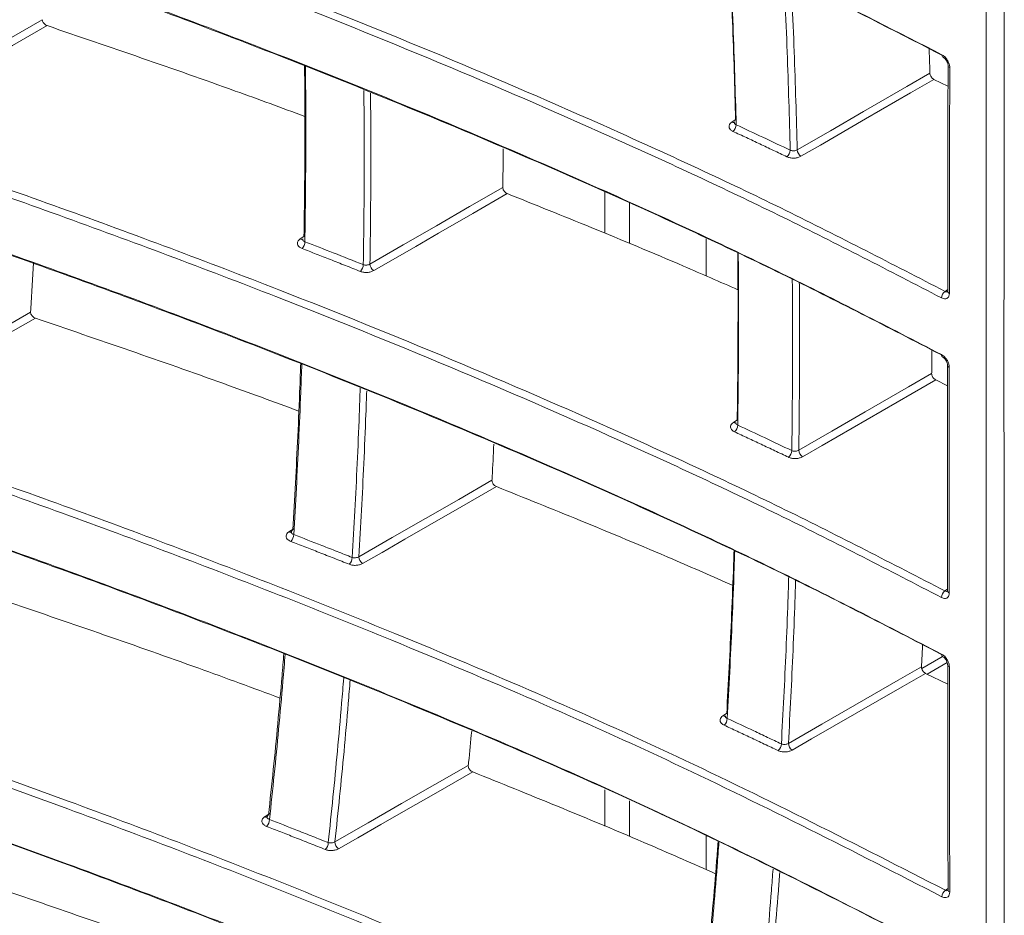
# Model space of a CAD drawing. Header units: millimetres. Extents: x 0 to 1118, y 0 to 864.
# Tile 280 of 313: x 860 to 869, y 565 to 573. Entities that reach past the tile are written whole.
import ezdxf

# ---------------------------------------------------------------- set-up
doc = ezdxf.new("R2010")
doc.units = ezdxf.units.MM

msp = doc.modelspace()

# ---------------------------------------------------------------- linework, layer by layer
at = {"color": 7, "linetype": 'Continuous', "lineweight": 15}
for p, q in [((868.4267, 572.722), (868.2948, 572.7867)), ((866.4136, 572.3837), (866.4128, 572.3786)), ((865.1945, 571.3387), (865.1945, 571.7257)), ((865.4272, 571.6251), (865.4272, 571.2414)), ((866.1506, 570.9353), (866.1506, 571.2865)), ((868.423, 570.0953), (868.4232, 567.972)), ((868.423, 569.902), (868.3116, 569.9566)), ((866.4283, 569.5542), (866.4276, 569.5492)), ((868.4238, 567.091), (868.216, 567.1931)), ((866.3294, 566.7921), (866.3287, 566.7876)), ((865.1945, 565.7558), (865.1945, 566.0961)), ((865.4272, 565.9943), (865.4272, 565.6582)), ((866.1506, 565.3459), (866.1506, 565.6618))]:
    msp.add_line(p, q, dxfattribs=at)
at = {"color": 9, "linetype": 'Continuous', "lineweight": 0}
for p, q in [((866.3917, 572.3844), (866.431, 572.4105)), ((862.3283, 571.2844), (862.3732, 571.3141)), ((868.3988, 570.79), (868.4237, 570.8065)), ((866.4066, 569.5552), (866.4478, 569.5825)), ((862.2226, 568.5273), (862.2702, 568.5586)), ((868.3983, 567.9695), (868.4232, 567.9859)), ((868.4202, 567.2946), (868.2315, 567.1855)), ((866.3078, 566.7936), (866.3513, 566.8223)), ((861.9945, 565.8434), (862.0453, 565.8767)), ((868.4029, 565.1518), (868.4272, 565.1679))]:
    msp.add_line(p, q, dxfattribs=at)
at = {"color": 9, "linetype": 'Continuous', "lineweight": 0, "flags": 128}
for points in [[(858.6533, 572.63), (858.9651, 572.8097), (859.2769, 572.9893), (859.5887, 573.169), (859.9005, 573.3486)], [(859.9454, 573.2925), (859.6212, 573.1057), (859.297, 572.9189), (859.0839, 572.7962), (858.8709, 572.6734), (858.6883, 572.5682)], [(867.0072, 572.1223), (867.3194, 572.3029), (867.6317, 572.4835), (868.0391, 572.7191), (868.2563, 572.8446)], [(868.2948, 572.7867), (868.0743, 572.6592), (867.6497, 572.4136), (867.225, 572.168), (867.0424, 572.0624)], [(866.4185, 572.3829), (866.4176, 572.3824), (866.4149, 572.381)], [(862.9848, 571.0475), (863.2976, 571.2277), (863.6103, 571.408), (863.9231, 571.5882), (864.2358, 571.7684)], [(864.2778, 571.7107), (863.9536, 571.5238), (863.6294, 571.337), (863.4167, 571.2143), (863.2039, 571.0917), (863.0199, 570.9857)], [(862.3551, 571.2827), (862.3537, 571.2819), (862.3512, 571.2808)], [(858.5402, 569.8789), (858.8526, 570.0582), (859.165, 570.2374), (859.4774, 570.4167), (859.7897, 570.596)], [(859.8351, 570.5381), (859.51, 570.3515), (859.1849, 570.1649), (858.971, 570.0421), (858.7572, 569.9194), (858.5751, 569.8149)], [(867.0219, 569.2952), (867.3346, 569.4755), (867.6474, 569.6558), (868.0546, 569.8905), (868.2729, 570.0164)], [(868.3116, 569.9566), (868.0898, 569.8287), (867.6652, 569.5839), (867.2407, 569.3392), (867.0571, 569.2333)], [(866.4334, 569.5537), (866.4319, 569.5528), (866.4296, 569.5518)], [(862.8805, 568.2916), (863.1938, 568.4715), (863.5071, 568.6514), (863.8203, 568.8314), (864.1336, 569.0113)], [(864.176, 568.9517), (863.851, 568.765), (863.526, 568.5784), (863.3124, 568.4557), (863.0987, 568.333), (862.9155, 568.2278)], [(868.179, 567.2394), (868.3578, 567.3429), (868.3753, 567.353)], [(866.9242, 566.5347), (867.2374, 566.7147), (867.5507, 566.8947), (867.9591, 567.1294), (868.1772, 567.2547)], [(868.216, 567.1931), (867.9943, 567.0657), (867.5683, 566.8209), (867.1424, 566.5762), (866.9593, 566.471)], [(866.3345, 566.7921), (866.3325, 566.7909), (866.3305, 566.79)], [(862.6553, 565.608), (862.9692, 565.7876), (863.283, 565.9671), (863.5969, 566.1467), (863.9107, 566.3263)], [(863.9533, 566.265), (863.6274, 566.0785), (863.3016, 565.8921), (863.0869, 565.7693), (862.8722, 565.6464), (862.6902, 565.5423)]]:
    msp.add_lwpolyline(points, dxfattribs=at)
at = {"color": 7, "linetype": 'Continuous', "lineweight": 15}
for centre, radius, start, end in [((868.3933, 573.0147), 0.0235, 171.80775, 237.83493), ((868.3887, 570.1916), 0.0234, 171.83807, 237.95057), ((868.3892, 567.3716), 0.0233, 171.9738, 237.98441)]:
    msp.add_arc(centre, radius, start, end, dxfattribs=at)
at = {"color": 9, "linetype": 'Continuous', "lineweight": 0}
for centre, radius, start, end in [((868.4517, 572.92), 0.0246, 183.67161, 249.41791), ((866.4071, 572.4082), 0.0284, 237.08382, 283.36833), ((866.3466, 572.3624), 0.0859, 310.32282, 357.90542), ((866.8566, 572.1229), 0.0847, 309.54023, 357.837), ((867.0891, 572.1301), 0.0823, 185.46239, 235.40234), ((862.3439, 571.3084), 0.0286, 236.97964, 282.9295), ((862.2774, 571.2601), 0.0951, 315.79149, 358.63989), ((862.8285, 571.0443), 0.0938, 315.11753, 358.57744), ((863.0665, 571.053), 0.0818, 183.84771, 235.32652), ((868.4463, 570.7254), 0.0802, 126.28213, 177.54352), ((868.4483, 570.7947), 0.0248, 184.56475, 249.49464), ((868.4476, 570.0973), 0.0247, 183.77478, 249.60187), ((866.4221, 569.5792), 0.0286, 237.17206, 282.7147), ((866.3614, 569.5333), 0.0858, 310.31519, 358.0865), ((866.8713, 569.2939), 0.0847, 309.53362, 357.9991), ((867.1035, 569.3007), 0.0818, 183.88865, 235.43215), ((862.2373, 568.5482), 0.0256, 234.91921, 297.87771), ((862.172, 568.5029), 0.0949, 315.74781, 358.93243), ((862.7241, 568.2865), 0.0937, 315.07395, 358.85773), ((862.9616, 568.2946), 0.0812, 182.12899, 235.38772), ((868.4458, 567.9048), 0.0802, 126.30003, 177.62039), ((868.4477, 567.974), 0.0248, 184.41291, 249.51026), ((868.4483, 567.2773), 0.0248, 183.81955, 249.5334), ((866.3233, 566.8178), 0.0288, 237.26188, 282.09257), ((866.2628, 566.7716), 0.0857, 310.27366, 358.26404), ((866.7733, 566.5317), 0.0846, 309.49272, 358.15726), ((867.0053, 566.5379), 0.0812, 182.28939, 235.48641), ((862.0092, 565.8644), 0.0257, 235.02337, 297.59845), ((861.9443, 565.8187), 0.0947, 315.67079, 359.22494), ((862.4986, 565.6011), 0.0935, 314.99703, 359.13749), ((862.7358, 565.6085), 0.0805, 180.37287, 235.4789), ((868.4519, 565.156), 0.0248, 184.63894, 249.23493), ((868.4499, 565.0872), 0.0799, 126.06862, 177.66023)]:
    msp.add_arc(centre, radius, start, end, dxfattribs=at)
at = {"color": 7, "linetype": 'Continuous', "lineweight": 15}
for points, knots in [([(845.9408, 580.6565), (847.4508, 580.3106), (850.476, 579.6176), (854.8668, 578.3856), (858.4207, 577.2388), (861.1772, 576.2378), (863.4396, 575.3454), (865.8754, 574.2953), (867.5374, 573.4443), (868.3701, 573.018)], [0, 0, 0, 0, 0.186028, 0.372711, 0.558734, 0.652125, 0.74564, 0.872572, 1, 1, 1, 1]), ([(868.4029, 572.9975), (867.573, 573.4224), (865.9095, 574.2741), (863.4757, 575.3234), (861.2144, 576.2155), (858.4564, 577.2172), (854.9025, 578.3668), (850.4964, 579.5926), (847.4836, 580.3081), (845.9578, 580.6402), (845.9578, 580.6402)], [0, 0, 0, 0, 0.12693, 0.254417, 0.347356, 0.440426, 0.627335, 0.813335, 0.999999, 1, 1, 1, 1]), ([(868.793, 579.0117), (868.7908, 577.5446), (868.7809, 570.7544), (868.7877, 563.9736), (868.793, 558.6579)], [0, 0, 0, 0, 0.216068, 1, 1, 1, 1]), ([(844.6732, 578.0522), (846.1942, 577.7229), (849.2417, 577.0632), (853.6712, 575.8783), (857.2633, 574.7721), (860.0549, 573.8049), (862.5347, 572.8763), (864.8088, 571.9261), (866.8777, 570.9644), (867.8694, 570.4516), (868.3656, 570.1949)], [0, 0, 0, 0, 0.1772129, 0.3550568, 0.5322629, 0.6212062, 0.7102584, 0.8547401, 0.9273116, 1, 1, 1, 1]), ([(868.3983, 570.1746), (867.9052, 570.4296), (866.9182, 570.9402), (864.848, 571.9031), (862.5721, 572.8543), (860.0906, 573.7838), (857.2974, 574.7517), (853.7057, 575.8607), (849.2615, 577.0391), (846.226, 577.722), (844.6893, 578.0371), (844.6893, 578.0371)], [0, 0, 0, 0, 0.072183, 0.144489, 0.289799, 0.37834, 0.466994, 0.644984, 0.822176, 0.999999, 1, 1, 1, 1]), ([(868.9568, 559.6197), (868.9546, 564.9371), (868.952, 571.0159), (868.9563, 577.0988), (868.9568, 577.8607)], [0, 0, 0, 0, 0.874734, 1, 1, 1, 1]), ([(844.6802, 575.2349), (846.201, 574.9053), (849.248, 574.2451), (853.6769, 573.0595), (857.2684, 571.9529), (860.0594, 570.9853), (862.5384, 570.0565), (864.8115, 569.1061), (866.8792, 568.1444), (867.8702, 567.6315), (868.3661, 567.3748)], [0, 0, 0, 0, 0.177228, 0.355086, 0.532308, 0.621259, 0.710319, 0.85477, 0.927327, 1, 1, 1, 1]), ([(868.3988, 567.3546), (867.906, 567.6097), (866.9196, 568.1203), (864.8507, 569.0834), (862.5759, 570.0349), (860.0952, 570.9647), (857.3025, 571.9331), (853.7113, 573.0427), (849.2679, 574.2219), (846.2327, 574.9054), (844.6963, 575.2209), (844.6963, 575.2209)], [0, 0, 0, 0, 0.072167, 0.144458, 0.289738, 0.378287, 0.466949, 0.644955, 0.822162, 0.999999, 1, 1, 1, 1]), ([(866.4271, 572.4059), (866.423, 572.5593), (866.4148, 572.8659), (866.3983, 573.3355), (866.3832, 573.7181), (866.3722, 573.9474), (866.369, 574.014)], [0, 0, 0, 0, 0.28755, 0.575116, 0.876581, 1, 1, 1, 1]), ([(866.3724, 574.0123), (866.3762, 573.933), (866.3878, 573.6909), (866.4035, 573.2945), (866.4201, 572.8225), (866.4283, 572.5137), (866.4325, 572.3592)], [0, 0, 0, 0, 0.142933, 0.436464, 0.718224, 1, 1, 1, 1]), ([(859.9005, 573.3486), (859.9009, 573.3441), (859.9017, 573.335), (859.9087, 573.3208), (859.9192, 573.308), (859.932, 573.298), (859.9412, 573.2942), (859.9454, 573.2925)], [0, 0, 0, 0, 0.201488, 0.402896, 0.606855, 0.818457, 1, 1, 1, 1]), ([(862.3716, 572.4379), (862.1539, 572.518), (861.3549, 572.8119), (860.539, 573.0901), (859.9454, 573.2925)], [0, 0, 0, 0, 0.272421, 1, 1, 1, 1]), ([(868.2491, 573.0741), (868.2512, 573.0136), (868.2539, 572.937), (868.2559, 572.8608), (868.2563, 572.8446)], [0, 0, 0, 0, 0.788231, 1, 1, 1, 1]), ([(868.3807, 572.9946), (868.3816, 572.9942), (868.3851, 572.9926), (868.3948, 572.985), (868.4066, 572.9719), (868.4174, 572.9549), (868.4243, 572.9379), (868.4271, 572.9248), (868.427, 572.9201), (868.4269, 572.9185)], [0, 0, 0, 0, 0.054343, 0.214176, 0.388347, 0.568406, 0.754671, 0.915162, 1, 1, 1, 1]), ([(862.3639, 571.3039), (862.366, 571.4539), (862.3702, 571.7539), (862.3724, 572.2134), (862.3723, 572.6005), (862.37, 572.8376), (862.3692, 572.9155)], [0, 0, 0, 0, 0.281041, 0.5621, 0.856146, 1, 1, 1, 1]), ([(862.3775, 572.912), (862.3784, 572.8208), (862.3809, 572.5703), (862.3811, 572.1694), (862.3789, 571.709), (862.3746, 571.4082), (862.3725, 571.2578)], [0, 0, 0, 0, 0.164076, 0.450872, 0.725427, 1, 1, 1, 1]), ([(868.4272, 572.9181), (868.4269, 572.7848), (868.4253, 572.0761), (868.4244, 571.3678), (868.4237, 570.7927)], [0, 0, 0, 0, 0.188079, 1, 1, 1, 1]), ([(868.2563, 572.8446), (868.2568, 572.8398), (868.2579, 572.8302), (868.2648, 572.815), (868.2747, 572.8013), (868.2854, 572.7918), (868.2922, 572.7881), (868.2948, 572.7867)], [0, 0, 0, 0, 0.217063, 0.434124, 0.651419, 0.870091, 1, 1, 1, 1]), ([(866.4325, 572.3592), (866.4285, 572.3617), (866.4205, 572.3666), (866.4144, 572.3756), (866.4144, 572.3815), (866.4144, 572.3838)], [0, 0, 0, 0, 0.378896, 0.75819, 1, 1, 1, 1]), ([(845.9604, 572.204), (847.4697, 571.8574), (850.4937, 571.1629), (854.8826, 569.9291), (858.4347, 568.7808), (861.1895, 567.7786), (863.4494, 566.8855), (865.8817, 565.835), (867.5404, 564.984), (868.3714, 564.5577)], [0, 0, 0, 0, 0.1860729, 0.3727995, 0.558867, 0.6522811, 0.74582, 0.8726612, 1, 1, 1, 1]), ([(868.4042, 564.5374), (867.576, 564.9625), (865.9158, 565.8145), (863.4856, 566.8645), (861.2268, 567.7576), (858.4704, 568.7609), (854.9183, 569.9124), (850.5142, 571.1405), (847.5026, 571.8577), (845.9774, 572.1908), (845.9774, 572.1908)], [0, 0, 0, 0, 0.12684, 0.254237, 0.347199, 0.440291, 0.627247, 0.813292, 0.999999, 1, 1, 1, 1]), ([(864.2387, 572.1329), (864.2383, 572.025), (864.2379, 571.9033), (864.236, 571.7823), (864.2358, 571.7684)], [0, 0, 0, 0, 0.885336, 1, 1, 1, 1]), ([(864.2358, 571.7684), (864.2362, 571.7638), (864.2369, 571.7546), (864.2437, 571.7398), (864.2539, 571.7265), (864.2659, 571.7163), (864.2742, 571.7124), (864.2778, 571.7107)], [0, 0, 0, 0, 0.206546, 0.413056, 0.620823, 0.832781, 1, 1, 1, 1]), ([(866.4492, 570.8054), (866.2787, 570.88), (865.8226, 571.0795), (865.0987, 571.3813), (864.5411, 571.605), (864.2778, 571.7107)], [0, 0, 0, 0, 0.239474, 0.640928, 1, 1, 1, 1]), ([(862.35, 571.2827), (862.35, 571.2814), (862.3501, 571.2786), (862.3498, 571.2785), (862.3497, 571.2785)], [0, 0, 0, 0, 0.433476, 1, 1, 1, 1]), ([(862.3725, 571.2578), (862.3682, 571.2598), (862.3595, 571.2639), (862.3517, 571.2729), (862.3509, 571.2795), (862.3506, 571.2828)], [0, 0, 0, 0, 0.340184, 0.68029, 1, 1, 1, 1]), ([(866.442, 569.5748), (866.444, 569.7247), (866.4479, 570.0243), (866.45, 570.4831), (866.45, 570.8591), (866.4479, 571.0854), (866.4473, 571.1527)], [0, 0, 0, 0, 0.286525, 0.573066, 0.872805, 1, 1, 1, 1]), ([(866.4522, 571.1505), (866.4529, 571.0699), (866.4551, 570.8303), (866.4552, 570.4406), (866.4532, 569.981), (866.4492, 569.6806), (866.4472, 569.5304)], [0, 0, 0, 0, 0.148181, 0.44041, 0.720197, 1, 1, 1, 1]), ([(859.8159, 571.0602), (859.8085, 570.9164), (859.8005, 570.7613), (859.7905, 570.6074), (859.7897, 570.596)], [0, 0, 0, 0, 0.926254, 1, 1, 1, 1]), ([(868.4233, 570.7931), (868.4234, 570.792), (868.4237, 570.7874), (868.4224, 570.7851), (868.4227, 570.7857), (868.4228, 570.7858)], [0, 0, 0, 0, 0.193413, 0.851742, 1, 1, 1, 1]), ([(859.7897, 570.596), (859.7899, 570.5916), (859.7903, 570.5827), (859.7968, 570.5685), (859.8069, 570.5555), (859.8201, 570.5444), (859.8301, 570.5402), (859.8351, 570.5381)], [0, 0, 0, 0, 0.194678, 0.389281, 0.586311, 0.790712, 1, 1, 1, 1]), ([(862.3156, 569.6629), (862.0803, 569.7496), (861.2633, 570.0505), (860.4291, 570.3353), (859.8351, 570.5381)], [0, 0, 0, 0, 0.288003, 1, 1, 1, 1]), ([(868.2747, 570.2411), (868.2745, 570.1806), (868.2742, 570.1055), (868.2731, 570.0309), (868.2729, 570.0164)], [0, 0, 0, 0, 0.805576, 1, 1, 1, 1]), ([(868.3763, 570.1716), (868.3772, 570.1712), (868.3807, 570.1696), (868.3905, 570.162), (868.4023, 570.1489), (868.4131, 570.1319), (868.4201, 570.1149), (868.4228, 570.1019), (868.4227, 570.0973), (868.4227, 570.0957)], [0, 0, 0, 0, 0.054494, 0.214539, 0.388892, 0.569137, 0.755391, 0.915756, 1, 1, 1, 1]), ([(862.2581, 568.5447), (862.2668, 568.6912), (862.2841, 568.9842), (862.3063, 569.433), (862.3228, 569.8089), (862.3305, 570.0383), (862.333, 570.1123)], [0, 0, 0, 0, 0.282406, 0.56483, 0.859585, 1, 1, 1, 1]), ([(862.3431, 570.1081), (862.3402, 570.0202), (862.3319, 569.7767), (862.3149, 569.3873), (862.2928, 568.9393), (862.2755, 568.6472), (862.2669, 568.5011)], [0, 0, 0, 0, 0.162651, 0.450514, 0.725248, 1, 1, 1, 1]), ([(868.2729, 570.0164), (868.2733, 570.0116), (868.274, 570.0022), (868.2804, 569.9869), (868.29, 569.973), (868.301, 569.9625), (868.3085, 569.9583), (868.3116, 569.9566)], [0, 0, 0, 0, 0.21065, 0.421298, 0.632157, 0.844339, 1, 1, 1, 1]), ([(847.1107, 569.8187), (847.1107, 569.8187), (848.6192, 569.47), (851.6071, 568.7206), (855.964, 567.4474), (859.4772, 566.2554), (862.1961, 565.2179), (864.2686, 564.3568), (866.3634, 563.4091), (867.7279, 562.6943), (868.4111, 562.3363)], [0, 0, 0, 0, 0.000001, 0.19446, 0.389598, 0.584078, 0.681743, 0.779552, 0.889614, 1, 1, 1, 1]), ([(868.378, 562.2751), (867.6976, 562.6315), (866.3345, 563.3455), (864.246, 564.2902), (862.1799, 565.1486), (859.4637, 566.1859), (855.952, 567.3749), (851.5965, 568.6581), (848.5959, 569.3854), (847.0929, 569.7497)], [0, 0, 0, 0, 0.110018, 0.220393, 0.317551, 0.414859, 0.610349, 0.804826, 1, 1, 1, 1]), ([(866.4472, 569.5304), (866.4432, 569.5326), (866.4352, 569.5371), (866.429, 569.5458), (866.4291, 569.5517), (866.4292, 569.5542)], [0, 0, 0, 0, 0.367094, 0.73412, 1, 1, 1, 1]), ([(864.1513, 569.3507), (864.1465, 569.249), (864.141, 569.1355), (864.1343, 569.0229), (864.1336, 569.0113)], [0, 0, 0, 0, 0.896483, 1, 1, 1, 1]), ([(847.1237, 569.2336), (848.6204, 568.8692), (851.6189, 568.1393), (855.9638, 566.8549), (859.4729, 565.663), (862.1868, 564.6237), (864.2537, 563.7621), (866.3412, 562.8145), (867.6995, 562.1002), (868.3797, 561.7425)], [0, 0, 0, 0, 0.194559, 0.389795, 0.58435, 0.682055, 0.779903, 0.88979, 1, 1, 1, 1]), ([(868.4129, 561.7221), (867.7342, 562.0792), (866.3746, 562.7944), (864.2896, 563.7412), (862.2258, 564.6022), (859.5103, 565.6428), (856.0009, 566.8381), (851.6401, 568.1175), (848.6544, 568.8697), (847.1416, 569.2211), (847.1416, 569.2211)], [0, 0, 0, 0, 0.109898, 0.220153, 0.317346, 0.414691, 0.610257, 0.80478, 0.999999, 1, 1, 1, 1]), ([(864.1336, 569.0113), (864.1338, 569.0067), (864.1342, 568.9977), (864.1405, 568.9829), (864.1502, 568.9694), (864.1626, 568.9582), (864.1716, 568.9538), (864.176, 568.9517)], [0, 0, 0, 0, 0.200146, 0.400259, 0.601564, 0.806916, 1, 1, 1, 1]), ([(866.4005, 568.0224), (866.2126, 568.1047), (865.7387, 568.3124), (864.9968, 568.6221), (864.439, 568.8461), (864.176, 568.9517)], [0, 0, 0, 0, 0.257636, 0.649998, 1, 1, 1, 1]), ([(862.2442, 568.525), (862.2442, 568.524), (862.2443, 568.5214), (862.2441, 568.5214), (862.2439, 568.5214)], [0, 0, 0, 0, 0.390093, 1, 1, 1, 1]), ([(862.2447, 568.5249), (862.2454, 568.5282), (862.2469, 568.5348), (862.2534, 568.5414), (862.2576, 568.5444), (862.2581, 568.5447)], [0, 0, 0, 0, 0.4693284, 0.9398059, 1, 1, 1, 1]), ([(866.3432, 566.8113), (866.3513, 566.9579), (866.3674, 567.2509), (866.3881, 567.6996), (866.4031, 568.0658), (866.4101, 568.2855), (866.4122, 568.3499)], [0, 0, 0, 0, 0.287603, 0.575224, 0.875417, 1, 1, 1, 1]), ([(866.4187, 568.3469), (866.4162, 568.2688), (866.4088, 568.0353), (866.3933, 567.6557), (866.3726, 567.2076), (866.3565, 566.9152), (866.3485, 566.769)], [0, 0, 0, 0, 0.147276, 0.440298, 0.720141, 1, 1, 1, 1]), ([(868.4227, 567.9723), (868.4228, 567.9713), (868.4231, 567.9667), (868.4218, 567.9644), (868.4222, 567.965), (868.4222, 567.9651)], [0, 0, 0, 0, 0.194471, 0.8579685, 1, 1, 1, 1]), ([(862.1387, 566.961), (861.8838, 567.0551), (861.0456, 567.3645), (860.1896, 567.6574), (859.5939, 567.8613)], [0, 0, 0, 0, 0.304047, 1, 1, 1, 1]), ([(862.0298, 565.8589), (862.0451, 566.0015), (862.0757, 566.2869), (862.118, 566.7238), (862.1511, 567.0877), (862.1688, 567.3089), (862.1744, 567.3788)], [0, 0, 0, 0, 0.283875, 0.56777, 0.863362, 1, 1, 1, 1]), ([(868.1876, 567.4656), (868.185, 567.4077), (868.1818, 567.3372), (868.1779, 567.2672), (868.1772, 567.2547)], [0, 0, 0, 0, 0.8206, 1, 1, 1, 1]), ([(862.1864, 567.3741), (862.1797, 567.2896), (862.1608, 567.0538), (862.1265, 566.6766), (862.0845, 566.2419), (862.0542, 565.9589), (862.039, 565.8175)], [0, 0, 0, 0, 0.161116, 0.450105, 0.725044, 1, 1, 1, 1]), ([(868.3768, 567.3516), (868.3777, 567.3512), (868.3812, 567.3496), (868.391, 567.342), (868.4028, 567.3289), (868.4137, 567.3119), (868.4206, 567.2949), (868.4234, 567.2819), (868.4234, 567.2773), (868.4233, 567.2757)], [0, 0, 0, 0, 0.054372, 0.214226, 0.38855, 0.56879, 0.755102, 0.91544, 1, 1, 1, 1]), ([(868.1772, 567.2547), (868.1774, 567.25), (868.1777, 567.2408), (868.1836, 567.2255), (868.1928, 567.2114), (868.2042, 567.1999), (868.2123, 567.1953), (868.216, 567.1931)], [0, 0, 0, 0, 0.204625, 0.409248, 0.614055, 0.820128, 1, 1, 1, 1]), ([(868.4236, 567.2753), (868.4237, 567.1423), (868.4245, 566.4349), (868.426, 565.728), (868.4273, 565.154)], [0, 0, 0, 0, 0.188046, 1, 1, 1, 1]), ([(866.3485, 566.769), (866.3444, 566.771), (866.3364, 566.7751), (866.33, 566.7835), (866.3302, 566.7895), (866.3302, 566.7922)], [0, 0, 0, 0, 0.356418, 0.712015, 1, 1, 1, 1]), ([(863.9427, 566.6492), (863.9335, 566.5513), (863.9233, 566.4434), (863.9118, 566.3363), (863.9107, 566.3263)], [0, 0, 0, 0, 0.905922, 1, 1, 1, 1]), ([(848.1698, 566.3219), (849.6526, 565.9393), (852.6233, 565.1727), (856.2043, 564.0575), (858.9968, 563.0936), (861.046, 562.3287), (863.0499, 561.5191), (864.9465, 560.6821), (866.7377, 559.8238), (867.8372, 559.2264), (868.3876, 558.9274)], [0, 0, 0, 0, 0.202472, 0.405647, 0.506838, 0.608147, 0.709863, 0.811747, 0.905769, 1, 1, 1, 1]), ([(863.9107, 566.3263), (863.9107, 566.3219), (863.9107, 566.313), (863.9164, 566.2983), (863.9257, 566.2846), (863.9385, 566.2723), (863.9482, 566.2675), (863.9533, 566.265)], [0, 0, 0, 0, 0.194125, 0.388219, 0.583445, 0.782582, 1, 1, 1, 1]), ([(866.2387, 565.3074), (866.0319, 565.3982), (865.538, 565.6151), (864.7757, 565.9341), (864.2165, 566.159), (863.9533, 566.265)], [0, 0, 0, 0, 0.275966, 0.659128, 1, 1, 1, 1]), ([(862.0161, 565.8406), (862.0161, 565.8398), (862.0161, 565.8374), (862.0159, 565.8375), (862.0158, 565.8375)], [0, 0, 0, 0, 0.3492065, 1, 1, 1, 1]), ([(862.0167, 565.8405), (862.0173, 565.8434), (862.0188, 565.8499), (862.0259, 565.8557), (862.0298, 565.8589)], [0, 0, 0, 0, 0.453797, 1, 1, 1, 1]), ([(866.1299, 564.1158), (866.1441, 564.2588), (866.1726, 564.5447), (866.212, 564.9824), (866.2421, 565.3372), (866.258, 565.5489), (866.2625, 565.6094)], [0, 0, 0, 0, 0.2892483, 0.5785135, 0.87977, 1, 1, 1, 1]), ([(866.2707, 565.6053), (866.2652, 565.5308), (866.2483, 565.3049), (866.2171, 564.937), (866.1779, 564.5013), (866.1496, 564.2174), (866.1355, 564.0754)], [0, 0, 0, 0, 0.144631, 0.439064, 0.719524, 1, 1, 1, 1]), ([(861.8398, 564.333), (861.5632, 564.4355), (860.7, 564.7552), (859.8186, 565.0579), (859.2197, 565.2636)], [0, 0, 0, 0, 0.320483, 1, 1, 1, 1]), ([(868.4269, 565.1544), (868.427, 565.1533), (868.4273, 565.1488), (868.426, 565.1465), (868.4264, 565.147), (868.4264, 565.1471)], [0, 0, 0, 0, 0.194611, 0.862851, 1, 1, 1, 1])]:
    msp.add_open_spline(points, degree=3, knots=knots, dxfattribs=at)
at = {"color": 9, "linetype": 'Continuous', "lineweight": 0}
for points, knots in [([(844.6963, 578.6566), (844.6963, 578.6566), (846.2273, 578.3422), (849.2625, 577.6588), (853.6997, 576.4816), (857.2925, 575.3718), (860.0856, 574.4038), (862.5663, 573.474), (864.8414, 572.5228), (866.911, 571.5601), (867.9029, 571.0467), (868.3988, 570.79)], [0, 0, 0, 0, 0.000001, 0.177208, 0.355045, 0.532258, 0.621261, 0.710261, 0.854741, 0.927373, 1, 1, 1, 1]), ([(868.3661, 570.7288), (867.8738, 570.9837), (866.8883, 571.4938), (864.8212, 572.4561), (862.5483, 573.4069), (860.0695, 574.3361), (857.2788, 575.3043), (853.6886, 576.4111), (849.2534, 577.5989), (846.2064, 578.2594), (844.6802, 578.5903)], [0, 0, 0, 0, 0.072153, 0.14443, 0.289681, 0.378234, 0.4669, 0.644913, 0.822141, 1, 1, 1, 1]), ([(844.6893, 575.8323), (844.6893, 575.8323), (846.2205, 575.5183), (849.2562, 574.8355), (853.694, 573.659), (857.2874, 572.5499), (860.081, 571.5824), (862.5626, 570.6529), (864.8387, 569.7019), (866.9095, 568.7395), (867.902, 568.2261), (868.3983, 567.9695)], [0, 0, 0, 0, 0.0000005, 0.1771926, 0.3550154, 0.5322136, 0.6212087, 0.7102012, 0.8547114, 0.9273579, 1, 1, 1, 1]), ([(868.3656, 567.9081), (867.873, 568.1629), (866.8868, 568.673), (864.8186, 569.635), (862.5446, 570.5855), (860.0649, 571.5141), (857.2738, 572.4817), (853.6829, 573.5877), (849.2471, 574.7746), (846.1996, 575.4344), (844.6732, 575.7649)], [0, 0, 0, 0, 0.072168, 0.14446, 0.289741, 0.378287, 0.466945, 0.644943, 0.822156, 1, 1, 1, 1]), ([(866.9412, 572.1197), (866.9372, 572.2734), (866.929, 572.5808), (866.9127, 573.0512), (866.8973, 573.4436), (866.8859, 573.6824), (866.8822, 573.7585)], [0, 0, 0, 0, 0.282853, 0.565722, 0.861541, 1, 1, 1, 1]), ([(866.9499, 573.7249), (866.9529, 573.661), (866.9637, 573.4344), (866.9786, 573.054), (866.9949, 572.5835), (867.0031, 572.276), (867.0072, 572.1223)], [0, 0, 0, 0, 0.118772, 0.421439, 0.710711, 1, 1, 1, 1]), ([(868.4431, 572.8969), (868.4427, 572.9032), (868.4419, 572.9189), (868.4331, 572.9466), (868.4166, 572.9762), (868.3948, 573.0021), (868.3783, 573.0127), (868.3701, 573.018)], [0, 0, 0, 0, 0.141687, 0.356474, 0.571092, 0.785576, 1, 1, 1, 1]), ([(868.4431, 572.8969), (868.4427, 572.7268), (868.442, 572.3724), (868.441, 571.841), (868.4402, 571.3026), (868.4398, 570.9485), (868.4396, 570.7714)], [0, 0, 0, 0, 0.24008, 0.500039, 0.75002, 1, 1, 1, 1]), ([(845.9578, 572.7949), (845.9578, 572.7949), (847.4782, 572.4639), (850.4911, 571.7485), (854.8904, 570.5249), (858.4457, 569.3751), (861.2043, 568.3738), (863.4683, 567.4807), (865.9059, 566.4301), (867.5695, 565.5785), (868.4029, 565.1518)], [0, 0, 0, 0, 0.000001, 0.186005, 0.372665, 0.558682, 0.652135, 0.745584, 0.872543, 1, 1, 1, 1]), ([(868.3701, 565.0905), (867.5409, 565.5149), (865.8791, 566.3657), (863.4474, 567.4139), (861.1878, 568.3051), (858.4318, 569.3064), (854.8788, 570.4529), (850.4812, 571.6868), (847.4561, 572.3796), (845.9408, 572.7266)], [0, 0, 0, 0, 0.126902, 0.25436, 0.347303, 0.440375, 0.627289, 0.813312, 1, 1, 1, 1]), ([(862.9224, 571.042), (862.9245, 571.1924), (862.9286, 571.4932), (862.9309, 571.9535), (862.9307, 572.3496), (862.9283, 572.5954), (862.9274, 572.6818)], [0, 0, 0, 0, 0.276939, 0.553897, 0.843111, 1, 1, 1, 1]), ([(862.9901, 572.6555), (862.9908, 572.5788), (862.9931, 572.3427), (862.9933, 571.9568), (862.9911, 571.4972), (862.9869, 571.1974), (862.9848, 571.0475)], [0, 0, 0, 0, 0.141974, 0.437058, 0.71852, 1, 1, 1, 1]), ([(866.3917, 572.3844), (866.3856, 572.3796), (866.3726, 572.3694), (866.3637, 572.3502), (866.3654, 572.3298), (866.378, 572.3107), (866.3941, 572.3015), (866.4022, 572.2969)], [0, 0, 0, 0, 0.178618, 0.384126, 0.58952, 0.794756, 1, 1, 1, 1]), ([(866.9105, 572.0576), (866.8679, 572.0779), (866.7827, 572.1184), (866.6553, 572.1786), (866.5285, 572.2381), (866.4443, 572.2773), (866.4022, 572.2969)], [0, 0, 0, 0, 0.252655, 0.505313, 0.752655, 1, 1, 1, 1]), ([(866.4325, 572.3592), (866.5167, 572.32), (866.6869, 572.2406), (866.8559, 572.1603), (866.9412, 572.1197)], [0, 0, 0, 0, 0.494683, 1, 1, 1, 1]), ([(867.0072, 572.1223), (867.0027, 572.12), (866.9937, 572.1155), (866.9769, 572.1126), (866.96, 572.1133), (866.9481, 572.1165), (866.9425, 572.1191), (866.9412, 572.1197)], [0, 0, 0, 0, 0.234126, 0.468048, 0.701759, 0.935522, 1, 1, 1, 1]), ([(866.9105, 572.0576), (866.9129, 572.0565), (866.9242, 572.0514), (866.948, 572.0455), (866.9818, 572.0442), (867.0155, 572.0495), (867.0334, 572.0581), (867.0424, 572.0624)], [0, 0, 0, 0, 0.064441, 0.298212, 0.532046, 0.766027, 1, 1, 1, 1]), ([(862.3283, 571.2844), (862.3273, 571.2837), (862.3188, 571.278), (862.3064, 571.2652), (862.2995, 571.2449), (862.3043, 571.2247), (862.3195, 571.2063), (862.3369, 571.1979), (862.3456, 571.1938)], [0, 0, 0, 0, 0.025305, 0.220334, 0.41526, 0.610151, 0.805076, 1, 1, 1, 1]), ([(862.895, 570.9781), (862.848, 570.9967), (862.7539, 571.034), (862.6153, 571.0886), (862.4792, 571.1418), (862.3901, 571.1765), (862.3456, 571.1938)], [0, 0, 0, 0, 0.257606, 0.515213, 0.757606, 1, 1, 1, 1]), ([(862.3725, 571.2578), (862.4616, 571.2231), (862.6454, 571.1516), (862.8282, 571.0793), (862.9224, 571.042)], [0, 0, 0, 0, 0.484785, 1, 1, 1, 1]), ([(862.9848, 571.0475), (862.9803, 571.0452), (862.9713, 571.0406), (862.9545, 571.0375), (862.9373, 571.0376), (862.9274, 571.0405), (862.9224, 571.042)], [0, 0, 0, 0, 0.249711, 0.499409, 0.748983, 1, 1, 1, 1]), ([(862.895, 570.9781), (862.8951, 570.9781), (862.9044, 570.9744), (862.9253, 570.9689), (862.9593, 570.9676), (862.993, 570.9729), (863.0109, 570.9814), (863.0199, 570.9857)], [0, 0, 0, 0, 0.001742, 0.251222, 0.50081, 0.750405, 1, 1, 1, 1]), ([(866.9559, 569.2909), (866.9579, 569.4411), (866.9618, 569.7414), (866.9638, 570.2009), (866.9637, 570.5899), (866.9616, 570.8287), (866.9608, 570.9087)], [0, 0, 0, 0, 0.280122, 0.560259, 0.852768, 1, 1, 1, 1]), ([(867.0271, 570.8751), (867.0277, 570.8068), (867.0297, 570.5795), (867.0298, 570.2026), (867.0277, 569.7441), (867.0238, 569.4448), (867.0219, 569.2952)], [0, 0, 0, 0, 0.128721, 0.428403, 0.714194, 1, 1, 1, 1]), ([(868.3661, 570.7288), (868.3715, 570.7263), (868.3851, 570.7201), (868.4058, 570.7188), (868.4245, 570.7274), (868.4371, 570.7452), (868.4388, 570.7627), (868.4396, 570.7714)], [0, 0, 0, 0, 0.1407, 0.355309, 0.570104, 0.785025, 1, 1, 1, 1]), ([(868.4231, 570.7882), (868.4217, 570.7874), (868.4171, 570.7848), (868.4083, 570.7858), (868.4015, 570.7888), (868.3988, 570.79)], [0, 0, 0, 0, 0.224786, 0.693066, 1, 1, 1, 1]), ([(868.439, 570.0741), (868.4386, 570.0803), (868.4378, 570.096), (868.429, 570.1237), (868.4124, 570.1532), (868.3904, 570.179), (868.3739, 570.1896), (868.3656, 570.1949)], [0, 0, 0, 0, 0.141675, 0.356485, 0.571109, 0.785581, 1, 1, 1, 1]), ([(868.439, 570.0741), (868.439, 570.0422), (868.4388, 569.6881), (868.4386, 569.1501), (868.4387, 568.4743), (868.4389, 568.1206), (868.439, 567.9507)], [0, 0, 0, 0, 0.045066, 0.499999, 0.75996, 1, 1, 1, 1]), ([(862.8177, 568.2846), (862.8263, 568.4314), (862.8435, 568.7249), (862.8655, 569.1743), (862.8821, 569.5585), (862.89, 569.796), (862.8928, 569.8779)], [0, 0, 0, 0, 0.278383, 0.556785, 0.847116, 1, 1, 1, 1]), ([(862.9542, 569.8521), (862.9518, 569.7792), (862.9441, 569.5507), (862.9279, 569.1765), (862.9061, 568.7289), (862.889, 568.4374), (862.8805, 568.2916)], [0, 0, 0, 0, 0.13889, 0.435474, 0.717728, 1, 1, 1, 1]), ([(866.4066, 569.5552), (866.4005, 569.5505), (866.3875, 569.5403), (866.3786, 569.521), (866.3803, 569.5007), (866.3928, 569.4816), (866.4089, 569.4724), (866.417, 569.4678)], [0, 0, 0, 0, 0.179704, 0.3848, 0.589847, 0.794924, 1, 1, 1, 1]), ([(866.4472, 569.5304), (866.5308, 569.4914), (866.7011, 569.4121), (866.87, 569.3318), (866.9559, 569.2909)], [0, 0, 0, 0, 0.491253, 1, 1, 1, 1]), ([(866.9252, 569.2286), (866.8823, 569.249), (866.7965, 569.2898), (866.6688, 569.3501), (866.5424, 569.4094), (866.4588, 569.4484), (866.417, 569.4678)], [0, 0, 0, 0, 0.25437, 0.508743, 0.75437, 1, 1, 1, 1]), ([(866.9252, 569.2286), (866.9275, 569.2275), (866.9388, 569.2225), (866.9625, 569.2165), (866.9964, 569.2152), (867.0301, 569.2205), (867.0481, 569.2291), (867.0571, 569.2333)], [0, 0, 0, 0, 0.063007, 0.297188, 0.531461, 0.765731, 1, 1, 1, 1]), ([(867.0219, 569.2952), (867.0174, 569.2929), (867.0084, 569.2883), (866.9915, 569.2851), (866.9746, 569.2853), (866.9627, 569.288), (866.9571, 569.2904), (866.9559, 569.2909)], [0, 0, 0, 0, 0.2343754, 0.4687532, 0.7030331, 0.9370605, 1, 1, 1, 1]), ([(862.2226, 568.5273), (862.2217, 568.5266), (862.2132, 568.5209), (862.2007, 568.5081), (862.1938, 568.4879), (862.1985, 568.4676), (862.2138, 568.4492), (862.2312, 568.4408), (862.24, 568.4366)], [0, 0, 0, 0, 0.0248533, 0.2192829, 0.4139571, 0.6090828, 0.8045477, 1, 1, 1, 1]), ([(862.2669, 568.5011), (862.2625, 568.5029), (862.2536, 568.5065), (862.2465, 568.5151), (862.2435, 568.5216), (862.2447, 568.5249), (862.2447, 568.5249)], [0, 0, 0, 0, 0.333929, 0.667092, 0.998914, 1, 1, 1, 1]), ([(862.2669, 568.5011), (862.3555, 568.4666), (862.4918, 568.4134), (862.6753, 568.3412), (862.7702, 568.3035), (862.8177, 568.2846)], [0, 0, 0, 0, 0.481133, 0.740566, 1, 1, 1, 1]), ([(862.7904, 568.2203), (862.743, 568.2392), (862.648, 568.2768), (862.5088, 568.3316), (862.3728, 568.3849), (862.2842, 568.4194), (862.24, 568.4366)], [0, 0, 0, 0, 0.259431, 0.518865, 0.759432, 1, 1, 1, 1]), ([(862.7904, 568.2203), (862.7905, 568.2203), (862.7998, 568.2166), (862.8208, 568.2111), (862.8548, 568.2098), (862.8885, 568.215), (862.9065, 568.2236), (862.9155, 568.2278)], [0, 0, 0, 0, 0.001753, 0.251842, 0.501515, 0.750749, 1, 1, 1, 1]), ([(862.8805, 568.2916), (862.876, 568.2893), (862.8669, 568.2847), (862.8501, 568.2813), (862.8328, 568.2808), (862.8228, 568.2834), (862.8177, 568.2846)], [0, 0, 0, 0, 0.248598, 0.497779, 0.747801, 1, 1, 1, 1]), ([(866.8579, 566.5289), (866.8659, 566.6757), (866.882, 566.9693), (866.9025, 567.4185), (866.9179, 567.7974), (866.9251, 568.0295), (866.9275, 568.1063)], [0, 0, 0, 0, 0.281057, 0.562129, 0.855143, 1, 1, 1, 1]), ([(866.9924, 568.0733), (866.9903, 568.0074), (866.9834, 567.7861), (866.9684, 567.4191), (866.948, 566.9719), (866.9321, 566.6804), (866.9242, 566.5347)], [0, 0, 0, 0, 0.127412, 0.427968, 0.713976, 1, 1, 1, 1]), ([(868.3656, 567.9081), (868.371, 567.9056), (868.3847, 567.8994), (868.4053, 567.8982), (868.4239, 567.9067), (868.4366, 567.9245), (868.4382, 567.942), (868.439, 567.9507)], [0, 0, 0, 0, 0.140793, 0.355393, 0.570169, 0.78506, 1, 1, 1, 1]), ([(868.4225, 567.9676), (868.4211, 567.9668), (868.4166, 567.9643), (868.4078, 567.9652), (868.401, 567.9683), (868.3983, 567.9695)], [0, 0, 0, 0, 0.2220192, 0.6918289, 1, 1, 1, 1]), ([(868.4396, 567.2541), (868.4392, 567.2603), (868.4383, 567.276), (868.4295, 567.3036), (868.4129, 567.3332), (868.3909, 567.359), (868.3744, 567.3696), (868.3661, 567.3748)], [0, 0, 0, 0, 0.141679, 0.356503, 0.571122, 0.785583, 1, 1, 1, 1]), ([(868.4396, 567.2541), (868.4398, 567.0773), (868.4402, 566.7236), (868.441, 566.1863), (868.442, 565.656), (868.4427, 565.3025), (868.4431, 565.1328)], [0, 0, 0, 0, 0.249979, 0.499958, 0.759918, 1, 1, 1, 1]), ([(862.5921, 565.5997), (862.6072, 565.7425), (862.6375, 566.0282), (862.6793, 566.4656), (862.7129, 566.8395), (862.7312, 567.0705), (862.7375, 567.1501)], [0, 0, 0, 0, 0.278642, 0.557303, 0.847537, 1, 1, 1, 1]), ([(862.7984, 567.1324), (862.7925, 567.0587), (862.7747, 566.8333), (862.7417, 566.4667), (862.7002, 566.0321), (862.6703, 565.7494), (862.6553, 565.608)], [0, 0, 0, 0, 0.143776, 0.439133, 0.719557, 1, 1, 1, 1]), ([(868.3863, 559.4601), (867.8343, 559.7583), (866.729, 560.3555), (864.9353, 561.2104), (863.0398, 562.0429), (861.0377, 562.8484), (858.981, 563.6129), (856.182, 564.5745), (852.5923, 565.6872), (849.6186, 566.4501), (848.1291, 566.8323)], [0, 0, 0, 0, 0.094216, 0.188658, 0.289744, 0.391004, 0.492715, 0.59455, 0.796908, 1, 1, 1, 1]), ([(848.1479, 566.9018), (848.1479, 566.9018), (849.6432, 566.5348), (852.6037, 565.7502), (856.1968, 564.6456), (858.9942, 563.6832), (861.0485, 562.92), (863.0568, 562.1124), (864.96, 561.2764), (866.7595, 560.4184), (867.866, 559.8204), (868.4199, 559.5211)], [0, 0, 0, 0, 0.000001, 0.202343, 0.405391, 0.506593, 0.607793, 0.709543, 0.811288, 0.90554, 1, 1, 1, 1]), ([(866.3078, 566.7936), (866.3017, 566.7889), (866.2887, 566.7787), (866.2797, 566.7595), (866.2814, 566.7391), (866.294, 566.72), (866.3101, 566.7108), (866.3182, 566.7062)], [0, 0, 0, 0, 0.178905, 0.383693, 0.588895, 0.794454, 1, 1, 1, 1]), ([(866.3485, 566.769), (866.4316, 566.7302), (866.5584, 566.671), (866.728, 566.5908), (866.8146, 566.5496), (866.8579, 566.5289)], [0, 0, 0, 0, 0.487804, 0.743901, 1, 1, 1, 1]), ([(866.8271, 566.4664), (866.7839, 566.487), (866.6974, 566.5282), (866.5692, 566.5887), (866.4429, 566.6481), (866.3598, 566.6868), (866.3182, 566.7062)], [0, 0, 0, 0, 0.256095, 0.512192, 0.756095, 1, 1, 1, 1]), ([(866.8271, 566.4664), (866.8295, 566.4653), (866.8408, 566.4603), (866.8646, 566.4542), (866.8986, 566.4529), (866.9323, 566.4582), (866.9503, 566.4667), (866.9593, 566.471)], [0, 0, 0, 0, 0.063237, 0.297898, 0.532192, 0.766089, 1, 1, 1, 1]), ([(866.9242, 566.5347), (866.9196, 566.5324), (866.9106, 566.5277), (866.8937, 566.5243), (866.8767, 566.524), (866.8647, 566.5263), (866.8591, 566.5285), (866.8579, 566.5289)], [0, 0, 0, 0, 0.233317, 0.467161, 0.701755, 0.936727, 1, 1, 1, 1]), ([(861.9945, 565.8434), (861.9936, 565.8428), (861.9852, 565.8371), (861.9727, 565.8245), (861.9656, 565.8042), (861.9703, 565.7839), (861.9856, 565.7653), (862.0033, 565.7568), (862.0121, 565.7526)], [0, 0, 0, 0, 0.022567, 0.216086, 0.410691, 0.606633, 0.80333, 1, 1, 1, 1]), ([(862.039, 565.8175), (862.0345, 565.8191), (862.0256, 565.8223), (862.0182, 565.8303), (862.0153, 565.8367), (862.0166, 565.8402), (862.0167, 565.8405)], [0, 0, 0, 0, 0.326989, 0.652397, 0.974379, 1, 1, 1, 1]), ([(862.039, 565.8175), (862.1273, 565.783), (862.2638, 565.7297), (862.448, 565.657), (862.544, 565.6188), (862.5921, 565.5997)], [0, 0, 0, 0, 0.477398, 0.738698, 1, 1, 1, 1]), ([(862.5647, 565.535), (862.5167, 565.5541), (862.4207, 565.5922), (862.2806, 565.6475), (862.1444, 565.701), (862.0562, 565.7354), (862.0121, 565.7526)], [0, 0, 0, 0, 0.261299, 0.5226, 0.761299, 1, 1, 1, 1]), ([(862.5647, 565.535), (862.5648, 565.535), (862.5743, 565.5312), (862.5954, 565.5257), (862.6295, 565.5244), (862.6632, 565.5295), (862.6812, 565.538), (862.6902, 565.5423)], [0, 0, 0, 0, 0.003484, 0.254351, 0.503672, 0.751814, 1, 1, 1, 1]), ([(862.6553, 565.608), (862.6508, 565.6057), (862.6417, 565.601), (862.6248, 565.5974), (862.6073, 565.5965), (862.5972, 565.5986), (862.5921, 565.5997)], [0, 0, 0, 0, 0.246067, 0.493676, 0.743953, 1, 1, 1, 1]), ([(866.6465, 563.8341), (866.6607, 563.9772), (866.689, 564.2635), (866.728, 564.7016), (866.7585, 565.0641), (866.7747, 565.2835), (866.7797, 565.3514)], [0, 0, 0, 0, 0.285087, 0.570189, 0.866947, 1, 1, 1, 1]), ([(866.8434, 565.3197), (866.8391, 565.2617), (866.8235, 565.0522), (866.794, 564.701), (866.7552, 564.266), (866.7273, 563.9828), (866.7133, 563.8412)], [0, 0, 0, 0, 0.116584, 0.421317, 0.71065, 1, 1, 1, 1]), ([(868.3701, 565.0905), (868.3755, 565.088), (868.3891, 565.0817), (868.4096, 565.0804), (868.4281, 565.0889), (868.4407, 565.1066), (868.4423, 565.1241), (868.4431, 565.1328)], [0, 0, 0, 0, 0.140864, 0.355443, 0.570199, 0.785079, 1, 1, 1, 1]), ([(868.4268, 565.1497), (868.4254, 565.149), (868.421, 565.1465), (868.4124, 565.1476), (868.4056, 565.1506), (868.4029, 565.1518)], [0, 0, 0, 0, 0.215828, 0.689237, 1, 1, 1, 1])]:
    msp.add_open_spline(points, degree=3, knots=knots, dxfattribs=at)

doc.saveas('drawing.dxf')
